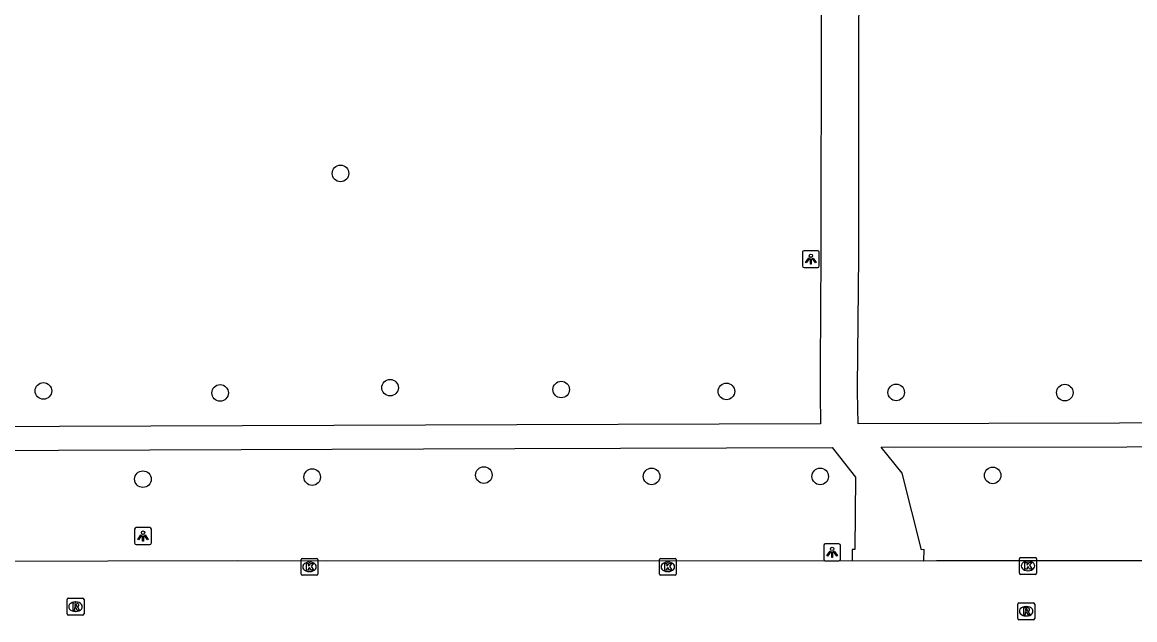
# Model space of a CAD drawing. Extents: x 161477 to 163040, y 383680 to 384868.
# Drawn here: x 162252.6 to 162318.3, y 384378.4 to 384413.7 of the extents above; entities that cross this region are included whole.
import ezdxf

# ---------------------------------------------------------------- set-up
doc = ezdxf.new("R2010")
doc.units = 0
for name, color, linetype in [('IMGEO_Boom', 7, 'Continuous'), ('IMGEO_Kolk', 7, 'Continuous'), ('IMGEO_Lichtpunt', 7, 'Continuous'), ('IMGEO_Rijbaan_lokaal_open', 7, 'Continuous'), ('IMGEO_Rioolput', 7, 'Continuous'), ('IMGEO_Voetpad_open', 7, 'Continuous')]:
    doc.layers.add(name, color=color, linetype=linetype)

msp = doc.modelspace()

# ---------------------------------------------------------------- linework, layer by layer
at = {"layer": 'IMGEO_Boom'}
for centre in [(162271.41, 384404.73), (162253.86, 384391.89), (162264.3, 384391.77), (162274.34, 384392.08), (162284.45, 384391.97), (162294.21, 384391.86), (162304.24, 384391.8), (162314.2, 384391.79), (162259.74, 384386.68), (162269.74, 384386.8), (162279.88, 384386.92), (162289.79, 384386.84), (162299.75, 384386.84), (162309.94, 384386.9)]:
    msp.add_circle(centre, 0.489, dxfattribs=at)
at = {"layer": 'IMGEO_Kolk'}
for p, q in [((162269.079, 384381.076), (162269.079, 384381.928)), ((162269.154, 384382.002), (162270.006, 384382.002)), ((162269.567, 384381.782), (162269.592, 384381.782)), ((162270.08, 384381.928), (162270.08, 384381.076)), ((162290.249, 384381.076), (162290.249, 384381.928)), ((162290.324, 384382.002), (162291.176, 384382.002)), ((162290.737, 384381.782), (162290.762, 384381.782)), ((162291.25, 384381.928), (162291.25, 384381.076)), ((162311.527, 384381.13), (162311.527, 384381.982)), ((162311.602, 384382.056), (162312.454, 384382.056)), ((162312.015, 384381.836), (162312.04, 384381.836)), ((162312.528, 384381.982), (162312.528, 384381.13)), ((162269.59, 384381.222), (162269.565, 384381.222)), ((162290.76, 384381.222), (162290.735, 384381.222)), ((162312.038, 384381.276), (162312.013, 384381.276)), ((162270.006, 384381.002), (162269.154, 384381.002)), ((162291.176, 384381.002), (162290.324, 384381.002)), ((162312.454, 384381.056), (162311.602, 384381.056))]:
    msp.add_line(p, q, dxfattribs=at)
for points in [[(162269.079, 384381.076), (162269.079, 384381.928)], [(162269.154, 384382.002), (162270.006, 384382.002)], [(162270.08, 384381.928), (162270.08, 384381.076)], [(162290.249, 384381.076), (162290.249, 384381.928)], [(162290.324, 384382.002), (162291.176, 384382.002)], [(162291.25, 384381.928), (162291.25, 384381.076)], [(162311.527, 384381.13), (162311.527, 384381.982)], [(162311.602, 384382.056), (162312.454, 384382.056)], [(162311.848, 384381.756), (162311.971, 384381.756), (162311.971, 384381.605), (162312.101, 384381.756), (162312.265, 384381.756), (162312.119, 384381.605), (162312.272, 384381.356), (162312.12, 384381.356), (162312.035, 384381.52), (162311.971, 384381.453), (162311.971, 384381.356), (162311.848, 384381.356), (162311.848, 384381.756)], [(162312.528, 384381.982), (162312.528, 384381.13)], [(162269.4, 384381.702), (162269.523, 384381.702), (162269.523, 384381.551), (162269.653, 384381.702), (162269.817, 384381.702), (162269.671, 384381.551), (162269.824, 384381.302), (162269.672, 384381.302), (162269.587, 384381.466), (162269.523, 384381.399), (162269.523, 384381.302), (162269.4, 384381.302), (162269.4, 384381.702)], [(162290.57, 384381.702), (162290.693, 384381.702), (162290.693, 384381.551), (162290.823, 384381.702), (162290.987, 384381.702), (162290.841, 384381.551), (162290.994, 384381.302), (162290.842, 384381.302), (162290.757, 384381.466), (162290.693, 384381.399), (162290.693, 384381.302), (162290.57, 384381.302), (162290.57, 384381.702)], [(162270.006, 384381.002), (162269.154, 384381.002)], [(162291.176, 384381.002), (162290.324, 384381.002)], [(162312.454, 384381.056), (162311.602, 384381.056)]]:
    msp.add_lwpolyline(points, dxfattribs=at)
for centre, start, end in [((162269.156, 384381.926), 91.55205, 178.44795), ((162269.156, 384381.926), 91.55205, 178.44795), ((162270.004, 384381.926), 1.55205, 88.44795), ((162270.004, 384381.926), 1.55205, 88.44795), ((162290.326, 384381.926), 91.55205, 178.44795), ((162290.326, 384381.926), 91.55205, 178.44795), ((162291.174, 384381.926), 1.55205, 88.44795), ((162291.174, 384381.926), 1.55205, 88.44795), ((162311.604, 384381.98), 91.55205, 178.44795), ((162311.604, 384381.98), 91.55205, 178.44795), ((162312.452, 384381.98), 1.55205, 88.44795), ((162312.452, 384381.98), 1.55205, 88.44795), ((162269.156, 384381.078), 181.55205, 268.44795), ((162269.156, 384381.078), 181.55205, 268.44795), ((162270.004, 384381.078), 271.55205, 358.44795), ((162270.004, 384381.078), 271.55205, 358.44795), ((162290.326, 384381.078), 181.55205, 268.44795), ((162290.326, 384381.078), 181.55205, 268.44795), ((162291.174, 384381.078), 271.55205, 358.44795), ((162291.174, 384381.078), 271.55205, 358.44795), ((162311.604, 384381.132), 181.55205, 268.44795), ((162311.604, 384381.132), 181.55205, 268.44795), ((162312.452, 384381.132), 271.55205, 358.44795), ((162312.452, 384381.132), 271.55205, 358.44795)]:
    msp.add_arc(centre, 0.0765, start, end, dxfattribs=at)
for centre, major_axis, ratio, start_param, end_param in [((162269.566, 384381.502), (-0.387, 0.002), 0.722429, 4.712389, 7.853982), ((162269.591, 384381.502), (-0.39, 0.002), 0.717154, 1.570796, 4.712389), ((162290.736, 384381.502), (-0.387, 0.002), 0.722429, 4.712389, 7.853982), ((162290.761, 384381.502), (-0.39, 0.002), 0.717154, 1.570796, 4.712389), ((162312.014, 384381.556), (-0.387, 0.002), 0.722429, 4.712389, 7.853982), ((162312.039, 384381.556), (-0.39, 0.002), 0.717154, 1.570796, 4.712389)]:
    msp.add_ellipse(centre, major_axis=major_axis, ratio=ratio, start_param=start_param, end_param=end_param, dxfattribs=at)
at = {"layer": 'IMGEO_Lichtpunt'}
for p, q in [((162299.603, 384400.168), (162298.795, 384400.168)), ((162299.603, 384400.168), (162298.795, 384400.168)), ((162298.701, 384400.073), (162298.701, 384399.266)), ((162298.701, 384400.073), (162298.701, 384399.266)), ((162299.697, 384399.266), (162299.697, 384400.073)), ((162299.697, 384399.266), (162299.697, 384400.073)), ((162298.795, 384399.172), (162299.603, 384399.172)), ((162298.795, 384399.172), (162299.603, 384399.172)), ((162259.247, 384383.723), (162259.247, 384382.916)), ((162259.247, 384383.723), (162259.247, 384382.916)), ((162260.149, 384383.818), (162259.341, 384383.818)), ((162260.149, 384383.818), (162259.341, 384383.818)), ((162260.243, 384382.916), (162260.243, 384383.723)), ((162260.243, 384382.916), (162260.243, 384383.723)), ((162259.341, 384382.822), (162260.149, 384382.822)), ((162259.341, 384382.822), (162260.149, 384382.822)), ((162299.957, 384382.763), (162299.957, 384381.956)), ((162299.957, 384382.763), (162299.957, 384381.956)), ((162300.859, 384382.858), (162300.051, 384382.858)), ((162300.859, 384382.858), (162300.051, 384382.858)), ((162300.953, 384381.956), (162300.953, 384382.763)), ((162300.953, 384381.956), (162300.953, 384382.763)), ((162300.051, 384381.862), (162300.859, 384381.862)), ((162300.051, 384381.862), (162300.859, 384381.862))]:
    msp.add_line(p, q, dxfattribs=at)
for points in [[(162299.075, 384399.737), (162299.114, 384399.709), (162298.926, 384399.447), (162298.888, 384399.474), (162299.075, 384399.737)], [(162299.177, 384399.689), (162299.224, 384399.689), (162299.224, 384399.367), (162299.177, 384399.367), (162299.177, 384399.689)], [(162299.287, 384399.709), (162299.325, 384399.736), (162299.512, 384399.474), (162299.473, 384399.446), (162299.287, 384399.709)], [(162259.621, 384383.387), (162259.66, 384383.359), (162259.472, 384383.097), (162259.434, 384383.124), (162259.621, 384383.387)], [(162259.723, 384383.339), (162259.77, 384383.339), (162259.77, 384383.017), (162259.723, 384383.017), (162259.723, 384383.339)], [(162259.833, 384383.359), (162259.871, 384383.386), (162260.058, 384383.124), (162260.019, 384383.096), (162259.833, 384383.359)], [(162300.331, 384382.427), (162300.37, 384382.399), (162300.182, 384382.137), (162300.144, 384382.164), (162300.331, 384382.427)], [(162300.433, 384382.379), (162300.48, 384382.379), (162300.48, 384382.057), (162300.433, 384382.057), (162300.433, 384382.379)], [(162300.543, 384382.399), (162300.581, 384382.426), (162300.768, 384382.164), (162300.729, 384382.136), (162300.543, 384382.399)]]:
    msp.add_lwpolyline(points, dxfattribs=at)
for centre in [(162299.2, 384399.871), (162259.746, 384383.521), (162300.456, 384382.561)]:
    msp.add_circle(centre, 0.0994, dxfattribs=at)
for centre, start, end in [((162298.795, 384400.073), 90, 180), ((162298.795, 384400.073), 90, 180), ((162299.603, 384400.073), 0, 90), ((162299.603, 384400.073), 0, 90), ((162298.795, 384399.266), 180, 270), ((162298.795, 384399.266), 180, 270), ((162299.603, 384399.266), 270, 0), ((162299.603, 384399.266), 270, 360), ((162259.341, 384383.723), 90, 180), ((162259.341, 384383.723), 90, 180), ((162260.149, 384383.723), 0, 90), ((162260.149, 384383.723), 0, 90), ((162259.341, 384382.916), 180, 270), ((162259.341, 384382.916), 180, 270), ((162260.149, 384382.916), 270, 0), ((162260.149, 384382.916), 270, 360), ((162300.051, 384382.763), 90, 180), ((162300.051, 384382.763), 90, 180), ((162300.859, 384382.763), 0, 90), ((162300.859, 384382.763), 0, 90), ((162300.051, 384381.956), 180, 270), ((162300.051, 384381.956), 180, 270), ((162300.859, 384381.956), 270, 0), ((162300.859, 384381.956), 270, 360)]:
    msp.add_arc(centre, 0.0946, start, end, dxfattribs=at)
at = {"layer": 'IMGEO_Rijbaan_lokaal_open'}
for points in [[(162235.206, 384381.909), (162235.544, 384381.908), (162246.519, 384379.915), (162247.163, 384379.897), (162249.157, 384381.854), (162249.966, 384381.847), (162265.347, 384381.873), (162270.573, 384381.859), (162301.64, 384381.874)], [(162301.64, 384381.874), (162305.881, 384381.863)], [(162305.881, 384381.863), (162306.63, 384381.87), (162332.409, 384381.868), (162339.33, 384381.922)]]:
    msp.add_lwpolyline(points, dxfattribs=at)
at = {"layer": 'IMGEO_Rioolput'}
for p, q in [((162255.257, 384378.722), (162255.257, 384379.574)), ((162255.332, 384379.648), (162256.184, 384379.648)), ((162255.745, 384379.428), (162255.77, 384379.428)), ((162256.258, 384379.574), (162256.258, 384378.722)), ((162311.419, 384378.454), (162311.419, 384379.306)), ((162311.494, 384379.38), (162312.346, 384379.38)), ((162311.907, 384379.16), (162311.932, 384379.16)), ((162312.42, 384379.306), (162312.42, 384378.454)), ((162256.184, 384378.648), (162255.332, 384378.648)), ((162255.768, 384378.868), (162255.743, 384378.868)), ((162311.93, 384378.6), (162311.905, 384378.6)), ((162312.346, 384378.38), (162311.494, 384378.38))]:
    msp.add_line(p, q, dxfattribs=at)
for points in [[(162255.257, 384378.722), (162255.257, 384379.574)], [(162255.332, 384379.648), (162256.184, 384379.648)], [(162255.846, 384379.346), (162255.594, 384379.348), (162255.594, 384378.948)], [(162255.594, 384378.948), (162255.718, 384378.948), (162255.718, 384379.11), (162255.729, 384379.11)], [(162255.772, 384379.267), (162255.718, 384379.267), (162255.718, 384379.186)], [(162255.718, 384379.186), (162255.77, 384379.186)], [(162256.258, 384379.574), (162256.258, 384378.722)], [(162311.419, 384378.454), (162311.419, 384379.306)], [(162311.494, 384379.38), (162312.346, 384379.38)], [(162312.42, 384379.306), (162312.42, 384378.454)], [(162256.184, 384378.648), (162255.332, 384378.648)], [(162255.776, 384379.081), (162255.847, 384378.948), (162255.987, 384378.948), (162255.922, 384379.074)], [(162312.008, 384379.078), (162311.756, 384379.08), (162311.756, 384378.68)], [(162311.756, 384378.68), (162311.88, 384378.68), (162311.88, 384378.842), (162311.891, 384378.842)], [(162311.934, 384378.999), (162311.88, 384378.999), (162311.88, 384378.918)], [(162311.88, 384378.918), (162311.932, 384378.918)], [(162311.938, 384378.813), (162312.009, 384378.68), (162312.149, 384378.68), (162312.084, 384378.806)], [(162312.346, 384378.38), (162311.494, 384378.38)]]:
    msp.add_lwpolyline(points, dxfattribs=at)
for centre, radius, start, end in [((162255.334, 384379.572), 0.0765, 91.55205, 178.44795), ((162255.334, 384379.572), 0.0765, 91.55205, 178.44795), ((162255.728, 384379.057), 0.0533, 26.02933, 88.69889), ((162255.754, 384379.375), 0.19, 274.7715, 282.96867), ((162255.778, 384379.171), 0.0964, 77.00612, 93.18647), ((162255.792, 384379.228), 0.0378, 276.66336, 79.67722), ((162255.845, 384379.236), 0.109, 350.36119, 89.41601), ((162255.843, 384379.236), 0.112, 277.58423, 350.98172), ((162255.827, 384379.021), 0.108, 29.51342, 73.79051), ((162256.182, 384379.572), 0.0765, 1.55205, 88.44795), ((162256.182, 384379.572), 0.0765, 1.55205, 88.44795), ((162311.496, 384379.304), 0.0765, 91.55205, 178.44795), ((162311.496, 384379.304), 0.0765, 91.55205, 178.44795), ((162312.344, 384379.304), 0.0765, 1.55205, 88.44795), ((162312.344, 384379.304), 0.0765, 1.55205, 88.44795), ((162255.334, 384378.724), 0.0765, 181.55205, 268.44795), ((162255.334, 384378.724), 0.0765, 181.55205, 268.44795), ((162256.182, 384378.724), 0.0765, 271.55205, 358.44795), ((162256.182, 384378.724), 0.0765, 271.55205, 358.44795), ((162311.496, 384378.456), 0.0765, 181.55205, 268.44795), ((162311.496, 384378.456), 0.0765, 181.55205, 268.44795), ((162311.89, 384378.789), 0.0533, 26.02933, 88.69889), ((162311.916, 384379.107), 0.19, 274.7715, 282.96867), ((162311.94, 384378.903), 0.0964, 77.00612, 93.18647), ((162311.954, 384378.96), 0.0378, 276.66336, 79.67722), ((162312.007, 384378.968), 0.109, 350.36119, 89.41601), ((162312.005, 384378.968), 0.112, 277.58423, 350.98172), ((162311.989, 384378.753), 0.108, 29.51342, 73.79051), ((162312.344, 384378.456), 0.0765, 271.55205, 358.44795), ((162312.344, 384378.456), 0.0765, 271.55205, 358.44795)]:
    msp.add_arc(centre, radius, start, end, dxfattribs=at)
for centre, major_axis, ratio, start_param, end_param in [((162255.744, 384379.148), (-0.387, 0.002), 0.722429, 4.712389, 7.853982), ((162255.769, 384379.148), (-0.39, 0.002), 0.717154, 1.570796, 4.712389), ((162311.906, 384378.88), (-0.387, 0.002), 0.722429, 4.712389, 7.853982), ((162311.931, 384378.88), (-0.39, 0.002), 0.717154, 1.570796, 4.712389)]:
    msp.add_ellipse(centre, major_axis=major_axis, ratio=ratio, start_param=start_param, end_param=end_param, dxfattribs=at)
at = {"layer": 'IMGEO_Voetpad_open'}
for points in [[(162425.448, 384554.616), (162426.186, 384554.613), (162425.969, 384390.284), (162425.968, 384390.095), (162389.632, 384390.095), (162348.32, 384390.058), (162301.991, 384389.953), (162301.951, 384391.841), (162301.948, 384391.999), (162301.946, 384392.089), (162302.034, 384399.87), (162302.061, 384428.202), (162302.046, 384458.616), (162308.328, 384465.163)], [(162234.134, 384446.657), (162236.338, 384448.672), (162271.138, 384448.664), (162298.589, 384448.673), (162299.819, 384447.091), (162299.826, 384428.152), (162299.782, 384399.935), (162299.756, 384393.321), (162299.752, 384392.194), (162299.756, 384391.713), (162299.772, 384389.953), (162281.819, 384389.889), (162233.168, 384389.717), (162233.169, 384391.618)], [(162233.205, 384381.917), (162233.166, 384384.055), (162233.168, 384388.305), (162281.707, 384388.483), (162300.456, 384388.551), (162301.844, 384386.793), (162301.798, 384382.534), (162301.636, 384382.53), (162301.64, 384381.874)], [(162305.881, 384381.863), (162305.884, 384382.517), (162305.726, 384382.513), (162304.598, 384387.034), (162303.342, 384388.567), (162346.911, 384388.634), (162347, 384381.915)]]:
    msp.add_lwpolyline(points, dxfattribs=at)

doc.saveas('drawing.dxf')
